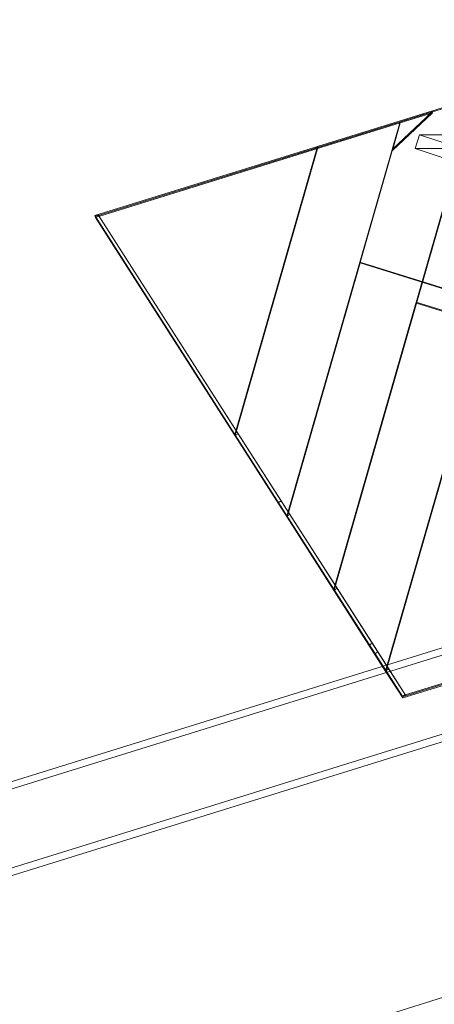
# Model space of a CAD drawing. Header units: millimetres. Extents: x -4395 to 65662, y -65530 to 6847.
# Tile 803 of 1034: x 19493 to 19838, y 1750 to 2570. Entities that reach past the tile are written whole.
import ezdxf

# ---------------------------------------------------------------- set-up
doc = ezdxf.new("R2010")
doc.units = ezdxf.units.MM
for name, color, linetype, lineweight in [('COTAS_P', 1, 'Continuous', 0), ('lateral_C02', 7, 'Continuous', 0), ('lateral_C07', 7, 'Continuous', 0), ('lateral_fines-r33-C07-C02', 7, 'Continuous', 0)]:
    doc.layers.add(name, color=color, linetype=linetype, lineweight=lineweight)
doc.dimstyles.new('R19_100', dxfattribs={"dimtxt": 250, "dimasz": 150, "dimexe": 150, "dimexo": 80, "dimgap": 100, "dimtad": 1, "dimtih": 1, "dimtoh": 1, "dimdsep": 46, "dimcen": 0.09, "dimadec": 0, "dimazin": 0, "dimtfac": 1, "dimtdec": 4, "dimtofl": 0, "dimtmove": 0, "dimatfit": 3, "dimfxl": 1, "dimtolj": 1, "dimtzin": 0, "dimarcsym": 0})

# ---------------------------------------------------------------- blocks, each defined once
blk = doc.blocks.new('DIM_R33_4')
at = {"layer": 'COTAS_P'}
for p, q in [((15248.37, 1279.09), (24311.82, 4109.09)), ((24311.82, 4109.09), (24155.23, 4107.34)), ((24311.82, 4109.09), (24182.05, 4021.43)), ((24580.07, 3250), (24311.82, 4109.09)), ((15248.37, 1279.09), (15378.14, 1366.76)), ((15248.37, 1279.09), (15404.97, 1280.85)), ((15516.62, 420), (15248.37, 1279.09))]:
    blk.add_line(p, q, dxfattribs=at)
blk.add_text('9495 P', height=250, rotation=17.34062, dxfattribs=at).set_placement((19750.29, 2789.55))

msp = doc.modelspace()

# ---------------------------------------------------------------- linework, layer by layer
at = {"layer": 'lateral_C02'}
for p, q in [((20096.643, 2125.293), (19160.686, 1834.799)), ((19162.465, 1829.068), (20098.422, 2119.563)), ((19181.088, 1769.063), (20117.046, 2059.557)), ((20118.824, 2053.827), (19182.867, 1763.333)), ((19339.287, 1597.888), (20484.747, 1955.55))]:
    msp.add_line(p, q, dxfattribs=at)
at = {"layer": 'lateral_C07'}
for p, q in [((19822.265, 2462.842), (19825.941, 2474.246)), ((19882.927, 2474.246), (19825.941, 2474.246)), ((19825.941, 2474.246), (20181.671, 2356.063)), ((20177.995, 2344.658), (19822.265, 2462.842)), ((19822.265, 2462.842), (19879.251, 2462.842))]:
    msp.add_line(p, q, dxfattribs=at)
at = {"layer": 'lateral_fines-r33-C07-C02'}
for p, q in [((19740.934, 2464.565), (19871.949, 2505.228)), ((19872.201, 2504.417), (19741.186, 2463.754)), ((19871.949, 2505.228), (19754.373, 2095.889)), ((19754.624, 2095.078), (19872.201, 2504.417)), ((19836.485, 2493.332), (19803.039, 2462.141)), ((19809.601, 2484.988), (19836.485, 2493.332)), ((19836.737, 2492.522), (19836.485, 2493.332)), ((19555.485, 2406.118), (19809.601, 2484.988)), ((19809.601, 2484.988), (19715.264, 2156.555)), ((19803.039, 2462.141), (19809.601, 2484.988)), ((19803.29, 2461.33), (19836.737, 2492.522)), ((19809.853, 2484.178), (19809.601, 2484.988)), ((19836.737, 2492.522), (19809.853, 2484.178)), ((19809.853, 2484.178), (19555.737, 2405.307)), ((19715.516, 2155.745), (19809.853, 2484.178)), ((19809.853, 2484.178), (19803.29, 2461.33)), ((19555.234, 2406.929), (19740.934, 2464.565)), ((19741.186, 2463.754), (19555.485, 2406.118)), ((19740.934, 2464.565), (19671.996, 2224.556)), ((19672.247, 2223.745), (19741.186, 2463.754)), ((19741.186, 2463.754), (19740.934, 2464.565)), ((19803.039, 2462.141), (19803.29, 2461.33)), ((19671.996, 2224.556), (19555.234, 2406.929)), ((19555.234, 2406.929), (19555.485, 2406.118)), ((19555.485, 2406.118), (19558.012, 2407.736)), ((19555.485, 2406.118), (19672.247, 2223.745)), ((19715.264, 2156.555), (19555.485, 2406.118)), ((19555.485, 2406.118), (19555.737, 2405.307)), ((19555.737, 2405.307), (19715.516, 2155.745)), ((19558.012, 2407.736), (19674.774, 2225.362)), ((19717.791, 2158.173), (19558.012, 2407.736)), ((19715.264, 2156.555), (19776.09, 2368.319)), ((19776.341, 2367.508), (19715.516, 2155.745)), ((19776.09, 2368.319), (19885.598, 2334.108)), ((19776.341, 2367.508), (19776.09, 2368.319)), ((19885.85, 2333.297), (19776.341, 2367.508)), ((19754.373, 2095.889), (19823.03, 2334.918)), ((19823.282, 2334.108), (19754.624, 2095.078)), ((19885.598, 2334.108), (19797.641, 2027.888)), ((19797.893, 2027.078), (19885.85, 2333.297)), ((19823.03, 2334.918), (20046.785, 2265.016)), ((19823.282, 2334.108), (19823.03, 2334.918)), ((20047.036, 2264.205), (19823.282, 2334.108)), ((19672.247, 2223.745), (19671.996, 2224.556)), ((19754.373, 2095.889), (19671.996, 2224.556)), ((19672.247, 2223.745), (19674.774, 2225.362)), ((19672.247, 2223.745), (19754.624, 2095.078)), ((19715.264, 2156.555), (19672.247, 2223.745)), ((19672.247, 2223.745), (19708.132, 2167.695)), ((19674.774, 2225.362), (19717.791, 2158.173)), ((19674.774, 2225.362), (19757.151, 2096.695)), ((19710.659, 2169.312), (19674.774, 2225.362)), ((19708.132, 2167.695), (19710.659, 2169.312)), ((19708.132, 2167.695), (19783.959, 2049.259)), ((19708.132, 2167.695), (19715.264, 2156.555)), ((19786.486, 2050.877), (19710.659, 2169.312)), ((19717.791, 2158.173), (19710.659, 2169.312)), ((19715.264, 2156.555), (19717.791, 2158.173)), ((19715.264, 2156.555), (19715.516, 2155.745)), ((19797.641, 2027.888), (19715.264, 2156.555)), ((19800.168, 2029.506), (19717.791, 2158.173)), ((19715.516, 2155.745), (19797.893, 2027.078)), ((20145.85, 2109.866), (19811.58, 2006.118)), ((19811.831, 2005.307), (20146.102, 2109.055)), ((19754.624, 2095.078), (19754.373, 2095.889)), ((19811.328, 2006.929), (19754.373, 2095.889)), ((19754.624, 2095.078), (19757.151, 2096.695)), ((19754.624, 2095.078), (19811.58, 2006.118)), ((19783.959, 2049.259), (19754.624, 2095.078)), ((19757.151, 2096.695), (19786.486, 2050.877)), ((19757.151, 2096.695), (19814.106, 2007.736)), ((20089.968, 2093.411), (19811.328, 2006.929)), ((19811.58, 2006.118), (20090.22, 2092.6)), ((19783.959, 2049.259), (19786.486, 2050.877)), ((19786.486, 2050.877), (19800.168, 2029.506)), ((19814.106, 2007.736), (19786.486, 2050.877)), ((19791.08, 2043.701), (19786.486, 2050.877)), ((19797.641, 2027.888), (19783.959, 2049.259)), ((19783.959, 2049.259), (19811.58, 2006.118)), ((19783.959, 2049.259), (19788.553, 2042.083)), ((19788.553, 2042.083), (19791.08, 2043.701)), ((19788.553, 2042.083), (19797.641, 2027.888)), ((19811.58, 2006.118), (19788.553, 2042.083)), ((19800.168, 2029.506), (19791.08, 2043.701)), ((19791.08, 2043.701), (19814.106, 2007.736)), ((19797.641, 2027.888), (19800.168, 2029.506)), ((19797.641, 2027.888), (19797.893, 2027.078)), ((19811.58, 2006.118), (19797.641, 2027.888)), ((19797.893, 2027.078), (19811.831, 2005.307)), ((19814.106, 2007.736), (19800.168, 2029.506)), ((19811.58, 2006.118), (19811.328, 2006.929)), ((19811.58, 2006.118), (19814.106, 2007.736)), ((19811.58, 2006.118), (19811.831, 2005.307))]:
    msp.add_line(p, q, dxfattribs=at)

# ---------------------------------------------------------------- dimensions: what is measured, and where the dimension line sits
at = {"layer": 'COTAS_P'}
dim = msp.add_aligned_dim(p1=(15516.618, 420), p2=(24580.067, 3250), distance=900, text='<> P', dimstyle='R19_100', dxfattribs=at)
dim.commit()
dim.dimension.update_dxf_attribs({"geometry": 'DIM_R33_4', "text_midpoint": (19780.096, 2694.095)})

doc.saveas('drawing.dxf')
